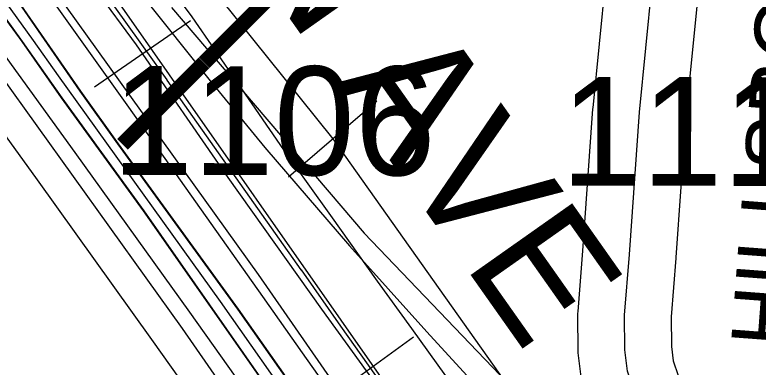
# Model space of a CAD drawing. Extents: x -132.8 to -73.3, y -60 to -26.
# Drawn here: x -123.6611 to -123.1827, y -45.6018 to -45.375 of the extents above; entities that cross this region are included whole.
import ezdxf

# ---------------------------------------------------------------- set-up
doc = ezdxf.new("R2010")
doc.units = 0
for name, color, linetype in [('tdCoDivCarto', 7, 'Continuous'), ('tdCoInt', 7, 'Continuous'), ('tdCoIntCL', 7, 'Continuous'), ('tdCoIntRte', 7, 'Continuous'), ('tdCoPrimary', 7, 'Continuous'), ('tdCoRRCL', 7, 'Continuous'), ('tdCoSecRdNmbr', 7, 'Continuous'), ('tdCoSecRdTxt', 7, 'Continuous'), ('tdCoSecRteBand', 7, 'Continuous'), ('tdCoSecRteCL', 7, 'Continuous'), ('tdCoSurfGravel', 7, 'Continuous'), ('tdStHwyIntRefPost1', 7, 'Continuous')]:
    doc.layers.add(name, color=color, linetype=linetype)

msp = doc.modelspace()

# ---------------------------------------------------------------- linework, layer by layer
at = {"layer": 'tdCoDivCarto'}
for p, q in [((-123.68659, -45.35046), (-123.65626, -45.39214)), ((-123.61855, -45.42416), (-123.66037, -45.36362)), ((-123.65626, -45.39214), (-123.63078, -45.42835)), ((-123.59438, -45.45794), (-123.61855, -45.42416)), ((-123.63078, -45.42835), (-123.578, -45.5011)), ((-123.5172, -45.56448), (-123.59438, -45.45794)), ((-123.578, -45.5011), (-123.49194, -45.6244)), ((-123.47552, -45.62366), (-123.5172, -45.56448))]:
    msp.add_line(p, q, dxfattribs=at)
for points in [[(-123.68659, -45.35046), (-123.65626, -45.39214), (-123.63078, -45.42835), (-123.578, -45.5011), (-123.49194, -45.6244), (-123.43842, -45.69986), (-123.4113, -45.73883), (-123.38516, -45.78001), (-123.35754, -45.82933), (-123.33362, -45.87841), (-123.31611, -45.91786), (-123.29786, -45.96447), (-123.28725, -45.99555), (-123.27542, -46.03328), (-123.26259, -46.08161), (-123.25544, -46.11416), (-123.24829, -46.15239), (-123.24459, -46.17754), (-123.23152, -46.27051), (-123.22903, -46.28875)], [(-123.68659, -45.35046), (-123.65626, -45.39214), (-123.63078, -45.42835), (-123.578, -45.5011), (-123.49194, -45.6244), (-123.43842, -45.69986), (-123.4113, -45.73883), (-123.38516, -45.78001), (-123.35754, -45.82933), (-123.33362, -45.87841), (-123.31611, -45.91786), (-123.29786, -45.96447), (-123.28725, -45.99555), (-123.27542, -46.03328), (-123.26259, -46.08161), (-123.25544, -46.11416), (-123.24829, -46.15239), (-123.24459, -46.17754), (-123.23152, -46.27051), (-123.22903, -46.28875)], [(-123.68659, -45.35046), (-123.65626, -45.39214), (-123.63078, -45.42835), (-123.578, -45.5011), (-123.49194, -45.6244), (-123.43842, -45.69986), (-123.4113, -45.73883), (-123.38516, -45.78001), (-123.35754, -45.82933), (-123.33362, -45.87841), (-123.31611, -45.91786), (-123.29786, -45.96447), (-123.28725, -45.99555), (-123.27542, -46.03328), (-123.26259, -46.08161), (-123.25544, -46.11416), (-123.24829, -46.15239), (-123.24459, -46.17754), (-123.23152, -46.27051), (-123.22903, -46.28875)], [(-123.21499, -46.28682), (-123.22645, -46.20393), (-123.23187, -46.16694), (-123.2373, -46.13315), (-123.24593, -46.09172), (-123.25752, -46.04363), (-123.26541, -46.01725), (-123.27774, -45.98026), (-123.28736, -45.95387), (-123.30314, -45.91269), (-123.32016, -45.87348), (-123.33816, -45.83648), (-123.36405, -45.78914), (-123.39463, -45.73957), (-123.4299, -45.68803), (-123.47552, -45.62366), (-123.5172, -45.56448), (-123.59438, -45.45794), (-123.61855, -45.42416), (-123.66037, -45.36362)], [(-123.21499, -46.28682), (-123.22645, -46.20393), (-123.23187, -46.16694), (-123.2373, -46.13315), (-123.24593, -46.09172), (-123.25752, -46.04363), (-123.26541, -46.01725), (-123.27774, -45.98026), (-123.28736, -45.95387), (-123.30314, -45.91269), (-123.32016, -45.87348), (-123.33816, -45.83648), (-123.36405, -45.78914), (-123.39463, -45.73957), (-123.4299, -45.68803), (-123.47552, -45.62366), (-123.5172, -45.56448), (-123.59438, -45.45794), (-123.61855, -45.42416), (-123.66037, -45.36362)], [(-123.21499, -46.28682), (-123.22645, -46.20393), (-123.23187, -46.16694), (-123.2373, -46.13315), (-123.24593, -46.09172), (-123.25752, -46.04363), (-123.26541, -46.01725), (-123.27774, -45.98026), (-123.28736, -45.95387), (-123.30314, -45.91269), (-123.32016, -45.87348), (-123.33816, -45.83648), (-123.36405, -45.78914), (-123.39463, -45.73957), (-123.4299, -45.68803), (-123.47552, -45.62366), (-123.5172, -45.56448), (-123.59438, -45.45794), (-123.61855, -45.42416), (-123.66037, -45.36362)]]:
    msp.add_lwpolyline(points, dxfattribs=at)
at = {"layer": 'tdCoInt'}
for points in [[(-123.19689, -47.64969), (-123.15587, -47.57914), (-123.13025, -47.51594), (-123.10652, -47.38398), (-123.1111, -47.00162), (-123.11448, -46.89262), (-123.12468, -46.76865), (-123.21401, -46.12989), (-123.22788, -46.06626), (-123.24899, -45.99383), (-123.26669, -45.94208), (-123.2903, -45.88715), (-123.33052, -45.80193), (-123.37601, -45.72709), (-123.50419, -45.54213), (-123.69017, -45.28281)], [(-123.29698, -47.69009), (-123.24768, -47.61769), (-123.20987, -47.55265), (-123.1882, -47.49918), (-123.16657, -47.37891), (-123.17109, -47.00292), (-123.17443, -46.89512), (-123.1843, -46.77553), (-123.27313, -46.14041), (-123.28606, -46.08107), (-123.30621, -46.01194), (-123.32272, -45.96367), (-123.36923, -45.86024), (-123.38334, -45.83056), (-123.42644, -45.75965), (-123.55308, -45.57692), (-123.74046, -45.31564)]]:
    msp.add_lwpolyline(points, dxfattribs=at)
at = {"layer": 'tdCoIntCL'}
msp.add_lwpolyline([(-123.17972, -46.59078), (-123.22232, -46.28778), (-123.22859, -46.24315), (-123.24357, -46.13515), (-123.25697, -46.07366), (-123.2776, -46.00289), (-123.29471, -45.95288), (-123.31767, -45.89945), (-123.3421, -45.84743), (-123.35693, -45.81624), (-123.36969, -45.7954), (-123.40123, -45.74337), (-123.47655, -45.63373), (-123.52863, -45.55953), (-123.52868, -45.55946), (-123.63292, -45.41411), (-123.64916, -45.39147), (-123.68187, -45.34586)], dxfattribs=at)
at = {"layer": 'tdCoIntRte'}
for points in [[(-123.68697, -45.35046), (-123.65664, -45.39214), (-123.63116, -45.42835), (-123.57838, -45.5011), (-123.49232, -45.6244), (-123.4388, -45.69986), (-123.41168, -45.73883), (-123.38554, -45.78001), (-123.35792, -45.82933), (-123.334, -45.87841), (-123.31649, -45.91786), (-123.29824, -45.96447), (-123.28763, -45.99555), (-123.2758, -46.03328), (-123.26297, -46.08161), (-123.25582, -46.11416), (-123.24867, -46.15239), (-123.24497, -46.17754), (-123.2319, -46.27051), (-123.22941, -46.28875), (-123.21858, -46.36792), (-123.21513, -46.39283), (-123.20083, -46.49764)], [(-123.68697, -45.35046), (-123.65664, -45.39214), (-123.63116, -45.42835), (-123.57838, -45.5011), (-123.49232, -45.6244), (-123.4388, -45.69986), (-123.41168, -45.73883), (-123.38554, -45.78001), (-123.35792, -45.82933), (-123.334, -45.87841), (-123.31649, -45.91786), (-123.29824, -45.96447), (-123.28763, -45.99555), (-123.2758, -46.03328), (-123.26297, -46.08161), (-123.25582, -46.11416), (-123.24867, -46.15239), (-123.24497, -46.17754), (-123.2319, -46.27051), (-123.22941, -46.28875), (-123.21858, -46.36792), (-123.21513, -46.39283), (-123.20083, -46.49764)], [(-123.18638, -46.49542), (-123.19699, -46.42144), (-123.21104, -46.31811), (-123.21537, -46.28682), (-123.22683, -46.20393), (-123.23225, -46.16694), (-123.23768, -46.13315), (-123.24631, -46.09172), (-123.2579, -46.04363), (-123.26579, -46.01725), (-123.27812, -45.98026), (-123.28774, -45.95387), (-123.30352, -45.91269), (-123.32054, -45.87348), (-123.33854, -45.83648), (-123.36443, -45.78914), (-123.39501, -45.73957), (-123.43028, -45.68803), (-123.4759, -45.62366), (-123.51757, -45.56448), (-123.59476, -45.45794), (-123.61893, -45.42416), (-123.66075, -45.36362)], [(-123.18638, -46.49542), (-123.19699, -46.42144), (-123.21104, -46.31811), (-123.21537, -46.28682), (-123.22683, -46.20393), (-123.23225, -46.16694), (-123.23768, -46.13315), (-123.24631, -46.09172), (-123.2579, -46.04363), (-123.26579, -46.01725), (-123.27812, -45.98026), (-123.28774, -45.95387), (-123.30352, -45.91269), (-123.32054, -45.87348), (-123.33854, -45.83648), (-123.36443, -45.78914), (-123.39501, -45.73957), (-123.43028, -45.68803), (-123.4759, -45.62366), (-123.51757, -45.56448), (-123.59476, -45.45794), (-123.61893, -45.42416), (-123.66075, -45.36362)]]:
    msp.add_lwpolyline(points, dxfattribs=at)
at = {"layer": 'tdCoPrimary'}
for points in [[(-123.68659, -45.35046), (-123.65626, -45.39214), (-123.63078, -45.42835), (-123.578, -45.5011), (-123.49194, -45.6244), (-123.43842, -45.69986), (-123.4113, -45.73883), (-123.38516, -45.78001), (-123.35754, -45.82933), (-123.33362, -45.87841), (-123.31611, -45.91786), (-123.29786, -45.96447), (-123.28725, -45.99555), (-123.27542, -46.03328), (-123.26259, -46.08161), (-123.25544, -46.11416), (-123.24829, -46.15239), (-123.24459, -46.17754), (-123.23152, -46.27051), (-123.22903, -46.28875)], [(-123.68659, -45.35046), (-123.65626, -45.39214), (-123.63078, -45.42835), (-123.578, -45.5011), (-123.49194, -45.6244), (-123.43842, -45.69986), (-123.4113, -45.73883), (-123.38516, -45.78001), (-123.35754, -45.82933), (-123.33362, -45.87841), (-123.31611, -45.91786), (-123.29786, -45.96447), (-123.28725, -45.99555), (-123.27542, -46.03328), (-123.26259, -46.08161), (-123.25544, -46.11416), (-123.24829, -46.15239), (-123.24459, -46.17754), (-123.23152, -46.27051), (-123.22903, -46.28875)], [(-123.68659, -45.35046), (-123.65626, -45.39214), (-123.63078, -45.42835), (-123.578, -45.5011), (-123.49194, -45.6244), (-123.43842, -45.69986), (-123.4113, -45.73883), (-123.38516, -45.78001), (-123.35754, -45.82933), (-123.33362, -45.87841), (-123.31611, -45.91786), (-123.29786, -45.96447), (-123.28725, -45.99555), (-123.27542, -46.03328), (-123.26259, -46.08161), (-123.25544, -46.11416), (-123.24829, -46.15239), (-123.24459, -46.17754), (-123.23152, -46.27051), (-123.22903, -46.28875), (-123.21821, -46.36792), (-123.21475, -46.39283), (-123.20045, -46.49764)], [(-123.21499, -46.28682), (-123.22645, -46.20393), (-123.23187, -46.16694), (-123.2373, -46.13315), (-123.24593, -46.09172), (-123.25752, -46.04363), (-123.26541, -46.01725), (-123.27774, -45.98026), (-123.28736, -45.95387), (-123.30314, -45.91269), (-123.32016, -45.87348), (-123.33816, -45.83648), (-123.36405, -45.78914), (-123.39463, -45.73957), (-123.4299, -45.68803), (-123.47552, -45.62366), (-123.5172, -45.56448), (-123.59438, -45.45794), (-123.61855, -45.42416), (-123.66037, -45.36362)], [(-123.21499, -46.28682), (-123.22645, -46.20393), (-123.23187, -46.16694), (-123.2373, -46.13315), (-123.24593, -46.09172), (-123.25752, -46.04363), (-123.26541, -46.01725), (-123.27774, -45.98026), (-123.28736, -45.95387), (-123.30314, -45.91269), (-123.32016, -45.87348), (-123.33816, -45.83648), (-123.36405, -45.78914), (-123.39463, -45.73957), (-123.4299, -45.68803), (-123.47552, -45.62366), (-123.5172, -45.56448), (-123.59438, -45.45794), (-123.61855, -45.42416), (-123.66037, -45.36362)], [(-123.186, -46.49542), (-123.19661, -46.42144), (-123.21066, -46.31811), (-123.2127, -46.3034), (-123.21499, -46.28682), (-123.22645, -46.20393), (-123.23187, -46.16694), (-123.2373, -46.13315), (-123.24593, -46.09172), (-123.25752, -46.04363), (-123.26541, -46.01725), (-123.27774, -45.98026), (-123.28736, -45.95387), (-123.30314, -45.91269), (-123.32016, -45.87348), (-123.33816, -45.83648), (-123.36405, -45.78914), (-123.39463, -45.73957), (-123.4299, -45.68803), (-123.47552, -45.62366), (-123.5172, -45.56448), (-123.59438, -45.45794), (-123.61855, -45.42416), (-123.66037, -45.36362)]]:
    msp.add_lwpolyline(points, dxfattribs=at)
at = {"layer": 'tdCoRRCL'}
for p, q in [((-123.60981, -45.42129), (-123.54808, -45.37869)), ((-123.42803, -45.43051), (-123.48491, -45.47939)), ((-123.46515, -45.62622), (-123.40441, -45.58223))]:
    msp.add_line(p, q, dxfattribs=at)
for points in [[(-124.56441, -39.58277), (-124.59502, -40.99697), (-124.62126, -41.69986), (-124.64443, -42.5874), (-124.61743, -42.70169), (-124.59894, -42.77948), (-124.57448, -42.87004), (-124.36447, -43.41034), (-124.28789, -43.62059), (-124.20724, -43.85618), (-124.00071, -44.40901), (-123.83109, -44.9246), (-123.75422, -45.12382), (-123.67243, -45.25532), (-123.34073, -45.72941), (-123.31155, -45.76015), (-123.21558, -45.95355), (-123.18597, -46.02848), (-123.11918, -46.43252), (-123.02482, -47.17174), (-122.96612, -47.70495)], [(-123.31114, -45.65953), (-123.45627, -45.45467), (-123.61223, -45.2604)], [(-123.59516, -45.34231), (-123.56501, -45.38032), (-123.5346, -45.41859), (-123.50026, -45.46028), (-123.44574, -45.52371), (-123.39593, -45.57903), (-123.34429, -45.63539), (-123.31777, -45.66533)], [(-123.57309, -45.34093), (-123.54714, -45.37632), (-123.51765, -45.41905), (-123.48815, -45.46178), (-123.45801, -45.50411), (-123.42786, -45.54645), (-123.40584, -45.57686), (-123.38382, -45.60726), (-123.35446, -45.64908), (-123.3251, -45.69089), (-123.31449, -45.7074), (-123.30387, -45.72392), (-123.285, -45.75655), (-123.27307, -45.77779), (-123.2559, -45.81068), (-123.24279, -45.83769), (-123.23152, -45.86206), (-123.21907, -45.89339), (-123.20845, -45.91974), (-123.20006, -45.94307), (-123.19167, -45.96823), (-123.18591, -45.98947), (-123.17883, -46.0128)], [(-123.60889, -45.35881), (-123.58294, -45.3942), (-123.52396, -45.47966), (-123.46367, -45.56433), (-123.41963, -45.62515), (-123.36091, -45.70877), (-123.33967, -45.7418), (-123.32657, -45.76461), (-123.31503, -45.78427), (-123.30271, -45.80707), (-123.2917, -45.82857), (-123.27859, -45.85557), (-123.26732, -45.87995), (-123.2592, -45.90092), (-123.25055, -45.92163), (-123.24425, -45.93762), (-123.23587, -45.96095), (-123.22748, -45.98612), (-123.22171, -46.00735), (-123.21463, -46.03068)], [(-123.56021, -45.37027), (-123.43616, -45.51551), (-123.2564, -45.70322), (-123.09102, -45.9584), (-122.94435, -46.26514), (-122.79504, -46.53094), (-122.75778, -46.61553), (-122.7491, -46.64573), (-122.73718, -46.67287), (-122.72843, -46.82139), (-122.77817, -47.57893), (-122.78529, -47.67024)]]:
    msp.add_lwpolyline(points, dxfattribs=at)
at = {"layer": 'tdCoSecRteBand'}
for points in [[(-123.64791, -45.29831), (-123.56331, -45.41686), (-123.56327, -45.41691), (-123.56323, -45.41697), (-123.47692, -45.53904), (-123.47688, -45.53909), (-123.47685, -45.53914), (-123.45149, -45.57533), (-123.38865, -45.66405)], [(-123.29649, -45.60808), (-123.29822, -45.59427), (-123.29843, -45.59259), (-123.29845, -45.59089), (-123.2987, -45.56869), (-123.29871, -45.5673), (-123.2986, -45.56591), (-123.29541, -45.52688), (-123.28901, -45.43556), (-123.28898, -45.43514), (-123.28894, -45.43472), (-123.2808, -45.3521)], [(-123.23858, -46.53338), (-123.25535, -46.41378), (-123.25535, -46.41376), (-123.25535, -46.41375), (-123.27187, -46.29518), (-123.27638, -46.2635), (-123.28906, -46.17437), (-123.29699, -46.1292), (-123.30636, -46.08763), (-123.31376, -46.05848), (-123.32385, -46.02414), (-123.33798, -45.98054), (-123.35496, -45.93749), (-123.37295, -45.896), (-123.39108, -45.85951), (-123.41145, -45.82235), (-123.43991, -45.77509), (-123.46362, -45.73928), (-123.4885, -45.7027), (-123.57287, -45.58389), (-123.64653, -45.48115), (-123.73701, -45.35592)], [(-123.22115, -45.35859), (-123.22918, -45.44018), (-123.23557, -45.53125), (-123.23558, -45.53142), (-123.23559, -45.53159), (-123.23868, -45.56942), (-123.23847, -45.58852), (-123.23733, -45.5977), (-123.23415, -45.60723), (-123.22288, -45.63931), (-123.2224, -45.64067), (-123.22206, -45.64208), (-123.21466, -45.67217), (-123.21442, -45.67313), (-123.21425, -45.6741), (-123.2109, -45.693), (-123.20251, -45.69595), (-123.20464, -45.70202), (-123.16192, -45.73476)]]:
    msp.add_lwpolyline(points, dxfattribs=at)
at = {"layer": 'tdCoSecRteCL'}
for points in [[(-123.24076, -45.71431), (-123.24009, -45.71114), (-123.2396, -45.70301), (-123.24379, -45.67933), (-123.25119, -45.64925), (-123.26253, -45.61694), (-123.26673, -45.60436), (-123.26845, -45.59055), (-123.2687, -45.56836), (-123.26549, -45.52915), (-123.25908, -45.43766), (-123.25094, -45.35504), (-123.2428, -45.29685), (-123.23713, -45.24654), (-123.23491, -45.21842), (-123.23393, -45.17946), (-123.23121, -45.13877), (-123.21018, -45.08941)], [(-123.3819, -45.72851), (-123.41313, -45.68139), (-123.47602, -45.59261), (-123.50142, -45.55636), (-123.58773, -45.43429), (-123.67256, -45.31542)], [(-123.20887, -46.52922), (-123.22564, -46.40961), (-123.24216, -46.29099), (-123.24667, -46.25927), (-123.25942, -46.16966), (-123.26756, -46.1233), (-123.27718, -46.08064), (-123.28482, -46.05055), (-123.29518, -46.01529), (-123.30973, -45.97041), (-123.32724, -45.92602), (-123.34574, -45.88335), (-123.36448, -45.84562), (-123.38544, -45.8074), (-123.41454, -45.75906), (-123.43871, -45.72257), (-123.46386, -45.68557), (-123.54845, -45.56646), (-123.62218, -45.46363), (-123.71269, -45.33835)]]:
    msp.add_lwpolyline(points, dxfattribs=at)
at = {"layer": 'tdCoSurfGravel'}
for points in [[(-123.24076, -45.71431), (-123.24009, -45.71114), (-123.2396, -45.70301), (-123.24379, -45.67933), (-123.25119, -45.64925), (-123.26253, -45.61694), (-123.26673, -45.60436), (-123.26845, -45.59055), (-123.2687, -45.56836), (-123.26549, -45.52915), (-123.25908, -45.43766), (-123.25094, -45.35504), (-123.2428, -45.29685)], [(-123.24667, -46.25927), (-123.25942, -46.16966), (-123.26756, -46.1233), (-123.27718, -46.08064), (-123.28482, -46.05055), (-123.29518, -46.01529), (-123.30973, -45.97041), (-123.32724, -45.92602), (-123.34574, -45.88335), (-123.36448, -45.84562), (-123.38544, -45.8074), (-123.41454, -45.75906), (-123.43871, -45.72257), (-123.46386, -45.68557), (-123.54845, -45.56646), (-123.62218, -45.46363), (-123.71269, -45.33835), (-123.74157, -45.29741)], [(-123.20163, -46.25826), (-123.21585, -46.15857), (-123.23089, -46.0767), (-123.24125, -46.03897), (-123.26393, -45.96474), (-123.28416, -45.91196), (-123.31301, -45.84785), (-123.3394, -45.79803), (-123.37195, -45.74353), (-123.3819, -45.72851), (-123.41313, -45.68139), (-123.47602, -45.59261), (-123.50142, -45.55636), (-123.58773, -45.43429), (-123.67256, -45.31542)]]:
    msp.add_lwpolyline(points, dxfattribs=at)

# ---------------------------------------------------------------- texts
at = {"layer": 'tdCoSecRdNmbr'}
for s, rotation, p in [('1106', 359.9077, (-123.59851, -45.47793)), ('1110', 359.9079, (-123.30971, -45.48486))]:
    msp.add_text(s, height=0.07, rotation=rotation, dxfattribs=at).set_placement(p)
at = {"layer": 'tdCoSecRdTxt'}
for s, height, rotation, p in [('JOSLIN AVE', 0.08, 305.2021, (-123.6881, -45.08832)), ('HILLSBORO', 0.04, 85.7049, (-123.16029, -45.58989))]:
    msp.add_text(s, height=height, rotation=rotation, dxfattribs=at).set_placement(p)
at = {"layer": 'tdStHwyIntRefPost1'}
msp.add_text('‒‒59', height=0.1, rotation=45, dxfattribs=at).set_placement((-123.56574, -45.48445))

doc.saveas('drawing.dxf')
